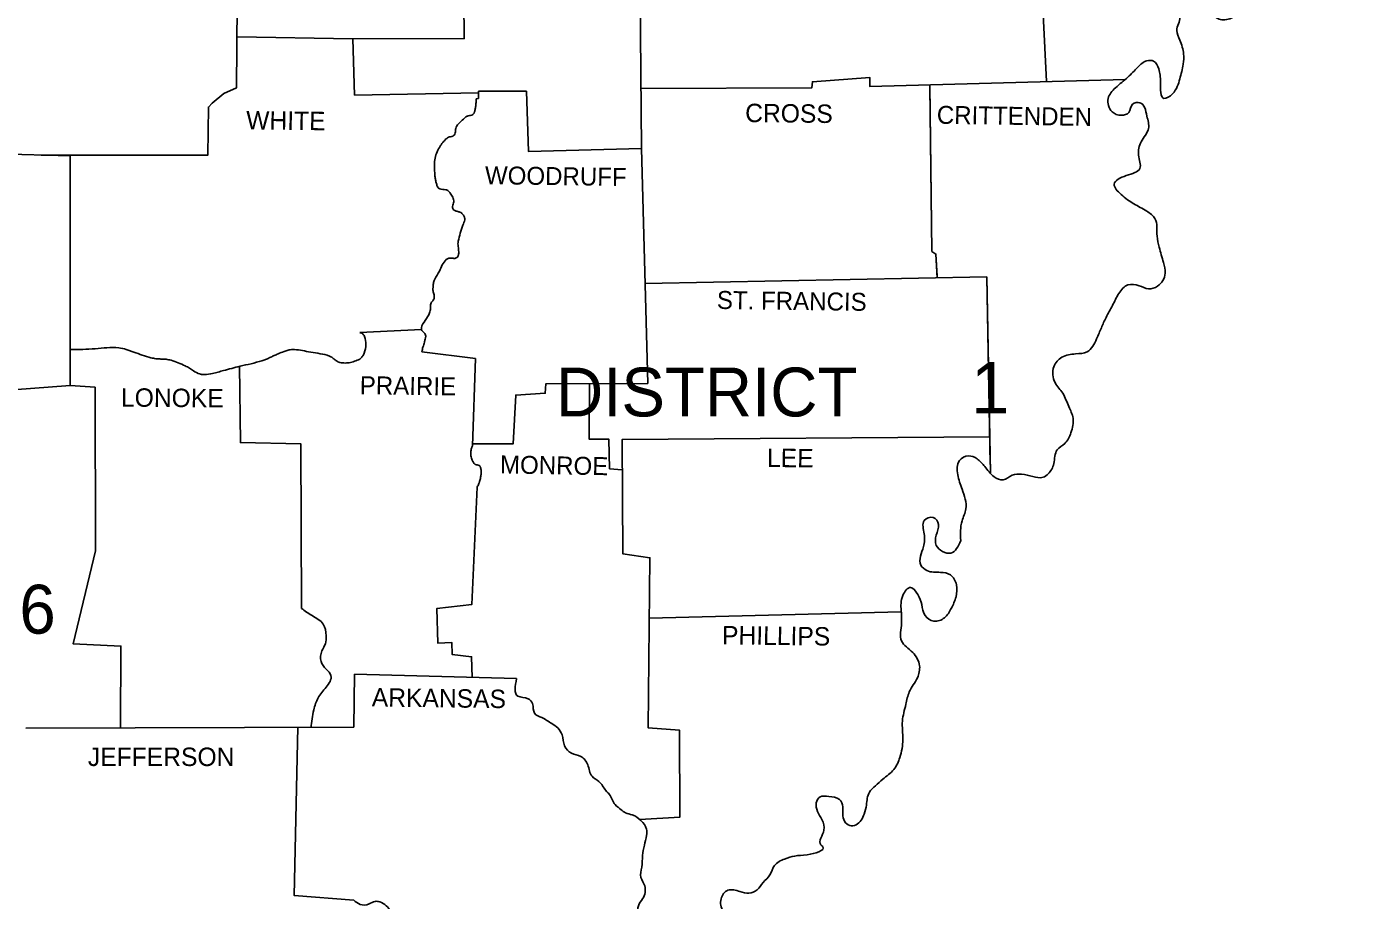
# Model space of a CAD drawing. Extents: x 670147 to 673275, y 705573 to 707613.
# Drawn here: x 672901.2 to 673214.6, y 707072.7 to 707276.6 of the extents above; entities that cross this region are included whole.
import ezdxf

# ---------------------------------------------------------------- set-up
doc = ezdxf.new("R2010")
doc.units = 0
doc.layers.add('2', color=7, linetype='Continuous')

msp = doc.modelspace()

# ---------------------------------------------------------------- linework, layer by layer
at = {"layer": '2'}
msp.add_line((673006.57, 707261.53), (673017.75, 707261.53), dxfattribs=at)
for points in [[(672996.75, 707423.26), (672996.37, 707420.23), (672998.37, 707419.93), (672998.27, 707418.73), (673000.57, 707418.23), (673000.77, 707416.63), (673001.87, 707415.93), (673002.17, 707411.13), (673007.87, 707410.53), (673007.87, 707406.23), (673009.97, 707405.93), (673009.97, 707404.23), (673011.77, 707403.73), (673011.67, 707397.93), (673013.27, 707397.63), (673013.67, 707384.53), (673005.17, 707383.73), (673005.27, 707380.93), (673002.67, 707380.83), (673003.57, 707329.23), (673043.87, 707328.33), (673044.57, 707248.13), (673018.27, 707247.43), (673017.75, 707261.53)], [(672904.77, 707421.83), (672904.97, 707397.43), (672903.27, 707397.33), (672903.57, 707372.43), (672896.57, 707371.43), (672897.17, 707364.73), (672899.57, 707361.63), (672899.37, 707353.73), (672885.77, 707353.23), (672885.27, 707341.03), (672872.87, 707340.63), (672872.27, 707325.83), (672872.97, 707324.63), (672873.27, 707301.03), (672894.67, 707299.63), (672894.37, 707246.93), (672911.37, 707246.43), (672911.37, 707192.83), (672897.97, 707191.83), (672896.97, 707180.03), (672874.47, 707179.93)], [(673135.35, 707348.62), (673137.07, 707304.73), (673139.11, 707263.77)], [(672894.67, 707299.63), (672946.07, 707299.33), (672950.47, 707301.43), (672950.17, 707262.33), (672947.17, 707261.03), (672944.47, 707258.73), (672943.57, 707257.83), (672943.47, 707246.63), (672904.57, 707246.63)], [(673003.07, 707291.43), (673003.27, 707273.83), (672977.27, 707273.73), (672950.26, 707274.24)], [(672977.27, 707273.73), (672977.67, 707260.63), (673006.57, 707261.15)], [(673044.45, 707262.13), (673084.37, 707262.33), (673084.47, 707263.73), (673097.87, 707264.73), (673097.87, 707262.63), (673157.44, 707264.27)], [(673006.57, 707261.53), (673006.57, 707259.83), (673006.07, 707259.73)], [(673111.87, 707263.02), (673112.37, 707224.13), (673113.27, 707223.53), (673113.59, 707218)], [(673111.87, 707262.63), (673112.37, 707224.13), (673113.27, 707223.53), (673113.57, 707218.33)], [(673111.87, 707262.63), (673112.37, 707224.13), (673113.27, 707223.53), (673113.57, 707218.33)], [(673111.87, 707262.63), (673112.37, 707224.13), (673113.27, 707223.53), (673113.57, 707218.33)], [(673111.87, 707262.63), (673112.37, 707224.13), (673113.27, 707223.53), (673113.57, 707218.33)], [(673044.57, 707248.13), (673046.07, 707193.33), (673022.27, 707193.23), (673022.17, 707191.03), (673015.27, 707190.63), (673014.67, 707179.23), (673005.19, 707179.23)], [(673045.44, 707216.63), (673125.17, 707218.23)], [(673125.17, 707218.23), (673125.97, 707174.43)], [(673125.17, 707218.23), (673125.97, 707174.43)], [(673125.17, 707218.23), (673125.97, 707174.43)], [(673125.17, 707218.23), (673125.97, 707174.43)], [(673125.17, 707218.23), (673125.97, 707174.43)], [(673125.17, 707218.23), (673125.97, 707174.43)], [(673125.17, 707218.23), (673125.97, 707174.43)], [(673125.17, 707218.23), (673126.01, 707172.43)], [(672978.87, 707205.23), (672993.26, 707205.93)], [(672993.37, 707200.73), (673005.87, 707199.13), (673005.17, 707178.73)], [(672950.87, 707197.43), (672951.07, 707179.53), (672965.17, 707179.23), (672965.27, 707140.84)], [(672911.37, 707192.83), (672917.17, 707192.43), (672917.27, 707154.24), (672912.07, 707132.54), (672923.17, 707132.04), (672923.07, 707112.92)], [(673032.48, 707193.28), (673032.37, 707180.33), (673036.97, 707180.33), (673037.17, 707173.43), (673040.13, 707173.13)], [(673044.24, 707091.54), (673053.57, 707092.14), (673053.47, 707112.44), (673046.17, 707112.94), (673046.57, 707152.64), (673040.27, 707153.54), (673040.07, 707180.23), (673125.86, 707180.84)], [(673006.27, 707169.14), (673005.07, 707141.74), (672996.87, 707140.84), (672997.07, 707132.74), (673000.37, 707132.84), (673000.47, 707130.04), (673004.97, 707129.54), (673005.12, 707124.71)], [(673046.43, 707138.53), (673105.19, 707139.99)], [(673015.47, 707124.44), (672977.67, 707125.44), (672977.47, 707113.14), (672900.97, 707112.84)], [(672964.41, 707113.09), (672963.57, 707073.84), (672977.47, 707072.74)]]:
    msp.add_lwpolyline(points, dxfattribs=at)
for points in [[(673200.57, 707351.93), (673201.67, 707352.03), (673205.07, 707348.43), (673206.57, 707345.43), (673208.77, 707343.73), (673211.27, 707342.83), (673213.17, 707340.53), (673214.47, 707338.03), (673213.77, 707335.83), (673210.97, 707335.63), (673207.87, 707335.13), (673204.87, 707335.23), (673202.47, 707333.23), (673204.67, 707330.53), (673207.57, 707328.03), (673208.37, 707325.33), (673206.77, 707322.73), (673203.57, 707321.33), (673200.47, 707320.13), (673197.67, 707317.73), (673196.37, 707315.43), (673193.27, 707314.43), (673190.07, 707313.53), (673187.27, 707313.23), (673184.07, 707312.63), (673180.97, 707311.13), (673179.67, 707308.53), (673180.07, 707304.83), (673179.97, 707300.93), (673183.27, 707299.63), (673186.17, 707299.53), (673188.97, 707298.03), (673188.67, 707295.83), (673186.57, 707293.03), (673184.07, 707290.83), (673181.57, 707289.73), (673179.27, 707287.63), (673180.07, 707285.53), (673182.17, 707284.13), (673183.67, 707281.83), (673183.47, 707279.73), (673181.07, 707278.23), (673178.47, 707278.83), (673176.57, 707281.33), (673174.37, 707282.13), (673172.47, 707283.03), (673170.27, 707281.73), (673170.27, 707278.83), (673169.47, 707275.73), (673170.17, 707273.43), (673171.07, 707270.23), (673170.97, 707267.83), (673170.17, 707264.43), (673168.47, 707260.93), (673166.47, 707259.83), (673165.67, 707263.63), (673165.27, 707266.73), (673164.07, 707268.53), (673162.47, 707268.63), (673160.37, 707267.13), (673158.07, 707264.83), (673155.17, 707262.33), (673153.47, 707259.83), (673154.37, 707256.73), (673156.57, 707255.93), (673158.27, 707256.53), (673159.17, 707258.53), (673160.87, 707258.83), (673162.47, 707255.73)], [(673006.07, 707259.73), (673006.01, 707258.9), (673005.94, 707258.07), (673005.8, 707257.25), (673005.7, 707256.84), (673005.64, 707256.64), (673005.57, 707256.43), (673005.25, 707256.07), (673004.74, 707255.89), (673004.17, 707255.76), (673003.9, 707255.67), (673003.67, 707255.53), (673002.5, 707254.5), (673001.47, 707253.33), (673001.28, 707252.86), (673001.24, 707252.32), (673001.18, 707251.78), (673000.97, 707251.33), (673000.79, 707251.18), (673000.57, 707251.07), (673000.09, 707250.92), (672999.59, 707250.78), (672999.17, 707250.53), (672998.7, 707250.06), (672998.25, 707249.56), (672997.84, 707249.02), (672997.47, 707248.43), (672996.78, 707247.01), (672996.37, 707245.53), (672996.29, 707244.04), (672996.37, 707242.53), (672996.44, 707241.67), (672996.56, 707240.81), (672996.76, 707239.97), (672996.9, 707239.55), (672997.07, 707239.13), (672997.54, 707238.73), (672998.23, 707238.62), (672998.97, 707238.54), (672999.57, 707238.23), (672999.77, 707238.01), (672999.96, 707237.77), (673000.28, 707237.28), (673000.77, 707236.23), (673000.8, 707235.72), (673000.65, 707235.17), (673000.51, 707234.63), (673000.57, 707234.13), (673001.04, 707233.69), (673001.73, 707233.46), (673002.44, 707233.21), (673002.97, 707232.73), (673003.15, 707232.43), (673003.3, 707232.14), (673003.39, 707231.84), (673003.37, 707231.53), (673002.97, 707230.23), (673001.87, 707226.53), (673001.8, 707225.92), (673001.85, 707225.29), (673001.93, 707224.66), (673001.97, 707224.03), (673001.93, 707223.48), (673001.87, 707223.21), (673001.77, 707222.93), (673001.25, 707222.56), (673000.45, 707222.55), (672999.64, 707222.55), (672999.07, 707222.23), (672997.47, 707219.53), (672996.37, 707217.63), (672996.24, 707217.33), (672996.03, 707216.39), (672995.99, 707215.76), (672995.97, 707215.13), (672996.02, 707214.68), (672996.15, 707214.23), (672996.26, 707213.78), (672996.27, 707213.33), (672996.13, 707212.96), (672995.9, 707212.62), (672995.65, 707212.29), (672995.47, 707211.93), (672995.39, 707211.42), (672995.38, 707210.87), (672995.33, 707210.33), (672995.17, 707209.83), (672994.17, 707208.03), (672993.27, 707206.33), (672993.31, 707205.84), (672993.7, 707205.35), (672994.12, 707204.85), (672994.27, 707204.33), (672994.13, 707203.64), (672993.97, 707202.93), (672993.82, 707202.38), (672993.64, 707201.83), (672993.37, 707200.73)], [(673162.47, 707255.73), (673162.87, 707252.83), (673161.17, 707249.73), (673160.57, 707246.63), (673160.87, 707243.53), (673157.67, 707241.83), (673154.87, 707239.83), (673156.47, 707237.43), (673159.47, 707235.23), (673162.47, 707233.53), (673164.37, 707231.83), (673164.87, 707227.73), (673165.37, 707225.13), (673166.37, 707221.53), (673166.77, 707219.03), (673164.97, 707216.03), (673162.87, 707215.43), (673160.67, 707216.13), (673158.07, 707216.33), (673155.97, 707214.33), (673154.47, 707211.53), (673152.97, 707208.73), (673151.87, 707206.33), (673150.77, 707203.73), (673148.57, 707200.73), (673145.87, 707200.23), (673142.67, 707199.43), (673140.77, 707197.23), (673141.07, 707193.53), (673142.87, 707191.03), (673144.27, 707187.93), (673145.27, 707185.23), (673144.77, 707181.83), (673143.37, 707179.33), (673141.57, 707177.83), (673140.77, 707174.63), (673139.47, 707172.23), (673138.27, 707171.43), (673135.87, 707171.63), (673133.27, 707172.13), (673131.07, 707171.93), (673128.97, 707170.83), (673126.87, 707171.53), (673124.67, 707173.93), (673122.87, 707175.73), (673120.87, 707176.43), (673118.77, 707175.33), (673118.37, 707172.03), (673119.37, 707168.64), (673120.27, 707164.04), (673119.37, 707161.24), (673119.07, 707156.64)], [(672911.37, 707201.22), (672917.17, 707201.43), (672922.67, 707201.63), (672924.44, 707201.28), (672925.31, 707200.95), (672925.74, 707200.78), (672926.17, 707200.63), (672930.17, 707199.33), (672930.75, 707199.2), (672931.33, 707199.11), (672932.52, 707199.03), (672933.71, 707198.96), (672934.87, 707198.73), (672938.17, 707197.43), (672938.67, 707197.19), (672939.15, 707196.9), (672940.1, 707196.28), (672941.56, 707195.54), (672941.81, 707195.48), (672942.07, 707195.43), (672942.69, 707195.41), (672944.57, 707195.66), (672945.83, 707195.99), (672947.07, 707196.33), (672950.97, 707197.33), (672956.07, 707198.63), (672956.92, 707198.92), (672957.74, 707199.28), (672958.55, 707199.67), (672959.37, 707200.03), (672959.84, 707200.22), (672961.25, 707200.8), (672962.2, 707201.1), (672962.69, 707201.19), (672963.17, 707201.23), (672965.07, 707201.07), (672966.97, 707200.73), (672969.13, 707200.36), (672971.27, 707199.93), (672972, 707199.64), (672972.66, 707199.18), (672973.31, 707198.7), (672973.97, 707198.33), (672975.14, 707198.1), (672976.42, 707198.17), (672977.7, 707198.5), (672978.31, 707198.74), (672978.87, 707199.03), (672979.48, 707199.59), (672979.92, 707200.41), (672980.32, 707202.43), (672979.99, 707204.3), (672979.54, 707204.94), (672978.87, 707205.23)], [(673005.17, 707178.73), (673005.06, 707178.49), (673004.96, 707178.24), (673004.84, 707177.74), (673004.78, 707177.23), (673004.77, 707176.98), (673004.77, 707176.73), (673004.85, 707176.2), (673005.02, 707175.66), (673005.27, 707175.14), (673005.42, 707174.89), (673005.57, 707174.63), (673005.71, 707174.49), (673005.89, 707174.4), (673006.31, 707174.3), (673006.71, 707174.19), (673006.86, 707174.09), (673006.93, 707174.02), (673006.97, 707173.93), (673007.02, 707173.81), (673007.06, 707173.69), (673007.22, 707172.94), (673007.23, 707172.43), (673007.21, 707172.18), (673007.17, 707171.93), (673006.98, 707170.93), (673006.85, 707170.43), (673006.77, 707170.18), (673006.67, 707169.94), (673006.49, 707169.53), (673006.27, 707169.14)], [(673119.07, 707156.64), (673116.77, 707153.74), (673113.37, 707155.54), (673113.37, 707157.94), (673113.87, 707160.44), (673112.67, 707162.04), (673110.57, 707161.34), (673110.57, 707158.24), (673110.37, 707155.24), (673109.77, 707150.94), (673111.17, 707149.64), (673114.37, 707149.24), (673116.67, 707148.64), (673118.07, 707146.34), (673117.97, 707143.54), (673116.87, 707140.84), (673115.27, 707138.64), (673112.77, 707137.84), (673110.77, 707139.14), (673109.97, 707141.74), (673109.07, 707144.04), (673107.37, 707145.74), (673105.57, 707143.84), (673105.17, 707140.34), (673105.27, 707137.34), (673105.27, 707133.24), (673107.87, 707130.54), (673109.47, 707127.44), (673108.97, 707124.64), (673107.07, 707121.34), (673106.27, 707118.44), (673105.47, 707114.54), (673105.57, 707110.24), (673104.87, 707106.04), (673103.47, 707103.24), (673100.87, 707100.94), (673099.17, 707099.44), (673097.77, 707097.94), (673097.07, 707094.94), (673096.57, 707092.84), (673094.67, 707090.34), (673093.17, 707090.14), (673091.97, 707091.14), (673091.57, 707092.84), (673091.57, 707094.54), (673090.77, 707096.24), (673088.27, 707096.94), (673086.27, 707096.84), (673085.37, 707095.44), (673086.67, 707091.54), (673087.17, 707089.04), (673086.47, 707085.64), (673086.87, 707085.24), (673083.27, 707083.34), (673080.37, 707083.04), (673077.97, 707082.34), (673075.67, 707080.84), (673074.57, 707078.64), (673072.97, 707076.84), (673071.57, 707075.14), (673069.67, 707074.34), (673067.57, 707074.74), (673064.77, 707075.04), (673063.17, 707073.04), (673063.67, 707070.14), (673065.57, 707068.44), (673068.37, 707067.64), (673071.27, 707067.84), (673074.07, 707068.14), (673076.67, 707066.74), (673076.17, 707064.04), (673073.67, 707062.74), (673069.97, 707062.34), (673066.97, 707062.64), (673063.37, 707061.84), (673061.57, 707059.54), (673062.57, 707056.04), (673066.47, 707054.64), (673068.27, 707051.34), (673068.37, 707048.24), (673067.07, 707044.14), (673065.27, 707042.24), (673061.77, 707041.44), (673059.07, 707040.94), (673058.67, 707036.34), (673057.47, 707034.04), (673055.37, 707033.34), (673052.37, 707034.84), (673050.57, 707035.54), (673048.37, 707036.54), (673045.57, 707038.24), (673043.47, 707037.94), (673044.07, 707033.54), (673044.27, 707033.34), (673046.67, 707030.04), (673049.07, 707027.44), (673050.17, 707024.34)], [(672965.27, 707140.84), (672967.77, 707139.14), (672970.37, 707137.14), (672971.07, 707134.44), (672970.87, 707132.54), (672970.07, 707130.94), (672969.87, 707128.44), (672971.07, 707126.64), (672972.17, 707125.14), (672971.07, 707122.44), (672969.17, 707119.94), (672968.17, 707117.14), (672967.47, 707112.94)], [(673015.47, 707124.44), (673015.77, 707120.34), (673018.17, 707119.74), (673019.17, 707118.64), (673019.67, 707116.34), (673021.37, 707115.34), (673023.67, 707113.94), (673025.07, 707112.94), (673026.07, 707111.34), (673026.67, 707108.74), (673028.27, 707107.04), (673030.47, 707106.24), (673032.07, 707104.34), (673033.07, 707101.64), (673034.67, 707100.44), (673036.27, 707098.34), (673037.07, 707097.44), (673038.47, 707095.04), (673039.87, 707093.84), (673040.87, 707093.14), (673042.47, 707092.64), (673044.47, 707091.34), (673045.77, 707089.34), (673045.77, 707087.84), (673045.27, 707085.54), (673044.87, 707083.14), (673044.67, 707080.44), (673044.47, 707078.04), (673045.37, 707076.04), (673044.87, 707073.04), (673043.87, 707071.44), (673043.77, 707069.24), (673043.47, 707065.94), (673043.07, 707064.04), (673042.17, 707060.94), (673040.87, 707059.34)], [(672977.47, 707072.74), (672978.97, 707071.74), (672981.07, 707071.84), (672982.47, 707072.44), (672983.57, 707072.34), (672985.07, 707071.44), (672986.07, 707070.24), (672986.77, 707069.34), (672987.27, 707067.94), (672987.27, 707066.64), (672987.77, 707064.84), (672988.37, 707064.14), (672989.17, 707062.84), (672989.67, 707061.64), (672989.97, 707060.84), (672991.07, 707059.54), (672992.07, 707059.64), (672992.97, 707059.54), (672994.17, 707058.84), (672995.97, 707057.44), (672996.27, 707057.04), (672997.47, 707054.44), (672997.67, 707052.84), (672997.87, 707050.74), (672998.27, 707048.74), (672999.07, 707046.54), (672999.47, 707045.04), (673000.37, 707042.94), (673000.97, 707041.54), (673001.77, 707039.74), (673002.97, 707037.74), (673003.47, 707036.54), (673005.17, 707036.64), (673006.37, 707037.14), (673007.27, 707037.94), (673008.37, 707037.84), (673009.57, 707037.44), (673011.17, 707037.14), (673012.17, 707037.74), (673012.67, 707038.14), (673012.77, 707039.04), (673013.67, 707039.54), (673014.67, 707038.84), (673015.77, 707037.24), (673015.77, 707036.24), (673015.37, 707035.64), (673014.07, 707034.84), (673012.27, 707034.24), (673011.77, 707033.54), (673013.47, 707032.74), (673016.17, 707032.54), (673016.87, 707033.14), (673018.67, 707032.64), (673019.37, 707033.14), (673021.77, 707033.04), (673022.87, 707033.84), (673025.07, 707033.74), (673025.77, 707033.24), (673025.77, 707032.34), (673027.57, 707031.94), (673028.87, 707032.24), (673030.57, 707031.74), (673032.07, 707030.94), (673032.87, 707029.84), (673033.87, 707028.64), (673034.77, 707028.94), (673035.47, 707029.84), (673036.97, 707031.44), (673036.97, 707032.44), (673037.37, 707033.14), (673037.97, 707034.44)]]:
    msp.add_spline(points, degree=3, dxfattribs=at)

# ---------------------------------------------------------------- texts
for s, height, rotation, p in [('CROSS', 4.299, 359.384, (673068.77, 707254.33)), ('CRITTENDEN', 4.2, 359.213, (673113.47, 707253.93)), ('WHITE', 4.301, 359.3139, (672952.37, 707252.63)), ('WOODRUFF', 4.199, 359.2748, (673008.07, 707239.83)), ('ST. FRANCIS', 4.1992, 359.2216, (673062.17, 707210.73)), ('PRAIRIE', 4.2, 359.2116, (672978.87, 707190.83)), ('LONOKE', 4.301, 359.4974, (672923.17, 707187.93)), ('MONROE', 4.199, 359.0331, (673011.57, 707172.33)), ('LEE', 4.301, 359.4327, (673073.87, 707173.83)), ('PHILLIPS', 4.299, 359.318, (673063.37, 707132.44)), ('ARKANSAS', 4.299, 359.2678, (672981.67, 707117.94))]:
    msp.add_text(s, height=height, rotation=rotation, dxfattribs=at).set_placement(p)
for s, height, p in [('1', 12, (673121.47, 707186.33)), ('DISTRICT', 11.4, (673024.67, 707185.63)), ('DISTRICT 6', 11.4, (672824.97, 707134.94)), ('JEFFERSON', 4.3, (672915.47, 707104.04))]:
    msp.add_text(s, height=height, dxfattribs=at).set_placement(p)

doc.saveas('drawing.dxf')
